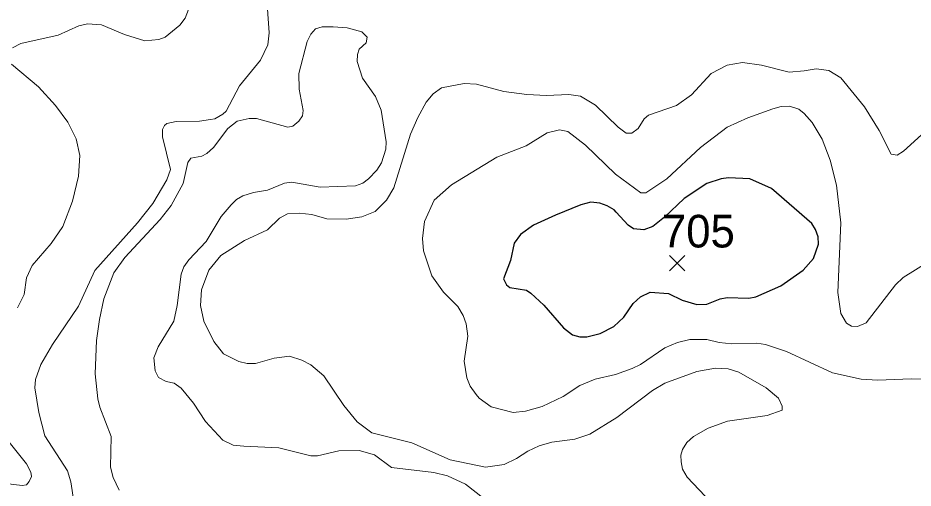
# Model space of a CAD drawing. Extents: x 294.2 to 320.3, y 7482.7 to 7510.7.
# Drawn here: x 310.209 to 312.401, y 7492.536 to 7493.688 of the extents above; entities that cross this region are included whole.
import ezdxf
from ezdxf.enums import TextEntityAlignment as Align

# ---------------------------------------------------------------- set-up
doc = ezdxf.new("R2010")
doc.units = 0
doc.header["$LTSCALE"] = 0.032
for name, color, linetype, lineweight in [('1', 7, 'Continuous', 25), ('2', 7, 'Continuous', 13), ('21', 7, 'Continuous', 25)]:
    doc.layers.add(name, color=color, linetype=linetype, lineweight=lineweight)
doc.layers.add('61', color=7, linetype='Continuous')

msp = doc.modelspace()

# ---------------------------------------------------------------- linework, layer by layer
at = {"layer": '1'}
msp.add_lwpolyline([(311.5251, 7493.2048), (311.4715, 7493.1806), (311.4396, 7493.1576), (311.4242, 7493.1359), (311.4153, 7493.0938), (311.398, 7493.0484), (311.4051, 7493.0337), (311.414, 7493.0273), (311.4543, 7493.021), (311.4651, 7493.0139), (311.497, 7492.9846), (311.5449, 7492.9284), (311.5673, 7492.9118), (311.5852, 7492.9067), (311.6018, 7492.9067), (311.635, 7492.915), (311.6682, 7492.9322), (311.6924, 7492.9552), (311.7154, 7492.9884), (311.7339, 7493.005), (311.7569, 7493.0158), (311.8022, 7493.0127), (311.8354, 7492.9967), (311.8712, 7492.9859), (311.8961, 7492.9871), (311.9287, 7492.9999), (311.9453, 7493.0031), (311.9989, 7493.0012), (312.0155, 7493.0043), (312.0774, 7493.0318), (312.1317, 7493.0701), (312.1566, 7493.0989), (312.1693, 7493.134), (312.1687, 7493.1519), (312.1623, 7493.1697), (312.1527, 7493.1844), (312.0544, 7493.27), (312.0014, 7493.2936), (311.9491, 7493.2962), (311.9312, 7493.2942), (311.8955, 7493.2821), (311.8405, 7493.2457), (311.792, 7493.1997), (311.7639, 7493.1774), (311.7415, 7493.1685), (311.7167, 7493.1716), (311.7033, 7493.1806), (311.6739, 7493.2119), (311.6688, 7493.2182), (311.6522, 7493.2278), (311.6337, 7493.2342), (311.612, 7493.2368), (311.5877, 7493.2304)], close=True, dxfattribs=at)
at = {"layer": '2'}
for points in [[(310.8177, 7493.7457), (310.8247, 7493.6512), (310.8209, 7493.6218), (310.803, 7493.5848), (310.7519, 7493.5215), (310.7193, 7493.4596), (310.7111, 7493.4519), (310.6913, 7493.4411), (310.6811, 7493.4391), (310.6543, 7493.4353), (310.5968, 7493.434), (310.5738, 7493.4296), (310.5687, 7493.4245), (310.5635, 7493.4149), (310.5635, 7493.397), (310.5827, 7493.3166), (310.5744, 7493.2911), (310.54, 7493.2336), (310.5023, 7493.1857), (310.3975, 7493.0695), (310.358, 7492.982), (310.2941, 7492.8875), (310.266, 7492.839), (310.2526, 7492.802), (310.2507, 7492.7816), (310.2603, 7492.7215), (310.2756, 7492.6641), (310.3311, 7492.5785), (310.3388, 7492.5517), (310.3465, 7492.5032)], [(310.1964, 7493.6148), (310.2163, 7493.625), (310.3082, 7493.646), (310.3586, 7493.6684), (310.3797, 7493.6735), (310.4142, 7493.6715), (310.4704, 7493.6473), (310.5202, 7493.632), (310.5547, 7493.6352), (310.57, 7493.6409), (310.6057, 7493.6703), (310.6191, 7493.6875), (310.6268, 7493.7086)], [(310.9543, 7493.6664), (310.9383, 7493.6613), (310.9269, 7493.6486), (310.9173, 7493.6307), (310.8968, 7493.5515), (310.8981, 7493.5132), (310.9077, 7493.4609), (310.9058, 7493.4481), (310.8975, 7493.4354), (310.8828, 7493.4225), (310.8701, 7493.42), (310.7934, 7493.4417), (310.7756, 7493.4417), (310.7462, 7493.4353), (310.7232, 7493.4168), (310.6881, 7493.3702), (310.6721, 7493.3562), (310.6594, 7493.3492), (310.6325, 7493.3446), (310.6255, 7493.3338), (310.614, 7493.2827), (310.5847, 7493.2285), (310.5578, 7493.194), (310.471, 7493.1014), (310.4442, 7493.0638), (310.4199, 7492.9999), (310.409, 7492.9488), (310.402, 7492.8978), (310.3988, 7492.816), (310.4052, 7492.7547), (310.4103, 7492.7343), (310.4378, 7492.6628), (310.4358, 7492.5875), (310.4429, 7492.5619), (310.4576, 7492.5313)], [(311.045, 7493.6116), (311.0622, 7493.6269), (311.0648, 7493.6409), (311.0514, 7493.6537), (311.0156, 7493.6639), (310.9812, 7493.6664), (310.9543, 7493.6664)], [(311.3502, 7492.5108), (311.3055, 7492.5459), (311.2608, 7492.5664), (311.2276, 7492.574), (311.1242, 7492.5861), (311.0826, 7492.6175), (311.045, 7492.6283), (310.9952, 7492.627), (310.9428, 7492.6155), (310.9262, 7492.6155), (310.8483, 7492.6347), (310.7628, 7492.6385), (310.736, 7492.641), (310.711, 7492.6532), (310.6683, 7492.6992), (310.6396, 7492.7445), (310.6095, 7492.7809), (310.5923, 7492.793), (310.5725, 7492.7975), (310.554, 7492.8071), (310.5457, 7492.8237), (310.5425, 7492.8556), (310.5527, 7492.8824), (310.591, 7492.945), (310.5993, 7492.9833), (310.6089, 7493.0599), (310.6153, 7493.0778), (310.6281, 7493.0957), (310.6702, 7493.1404), (310.7072, 7493.2017), (310.7315, 7493.2304), (310.7443, 7493.2431), (310.7602, 7493.2521), (310.7858, 7493.2604), (310.8203, 7493.2662), (310.8624, 7493.2834), (310.8803, 7493.2859), (310.9492, 7493.2731), (311.0361, 7493.277), (311.0539, 7493.2834), (311.068, 7493.2936), (311.0878, 7493.3153), (311.0993, 7493.3332), (311.1101, 7493.3664), (311.1107, 7493.3843), (311.0986, 7493.4622), (311.0852, 7493.4954), (311.0526, 7493.5401), (311.0398, 7493.5809), (311.0405, 7493.5988), (311.045, 7493.6116)], [(310.2085, 7492.9776), (310.2252, 7493.0101), (310.2309, 7493.051), (310.2443, 7493.0816), (310.2909, 7493.1352), (310.3197, 7493.1774), (310.3433, 7493.2387), (310.358, 7493.3), (310.3612, 7493.3511), (310.3522, 7493.3919), (310.3318, 7493.4328), (310.3018, 7493.4737), (310.2596, 7493.519), (310.1939, 7493.5745)], [(311.8361, 7492.5824), (311.8328, 7492.6002), (311.8322, 7492.6168), (311.8361, 7492.6309), (311.8469, 7492.6475), (311.8635, 7492.6621), (311.8993, 7492.6832), (311.9465, 7492.6998), (312.0436, 7492.7138), (312.0799, 7492.7266), (312.0806, 7492.7369), (312.0716, 7492.756), (312.041, 7492.7815), (311.9746, 7492.8205), (311.9478, 7492.8281), (311.9172, 7492.83), (311.8712, 7492.8218), (311.7933, 7492.793), (311.7626, 7492.7751), (311.6758, 7492.7094), (311.6094, 7492.6685), (311.5724, 7492.6558), (311.5162, 7492.6487), (311.4855, 7492.6398), (311.4575, 7492.6264), (311.43, 7492.6085), (311.4, 7492.5938), (311.354, 7492.5874), (311.2672, 7492.6053), (311.174, 7492.6468), (311.0756, 7492.6711), (311.0399, 7492.6985), (311.0073, 7492.7387), (310.9581, 7492.8109), (310.9262, 7492.8377), (310.9045, 7492.8499), (310.8745, 7492.8594), (310.8369, 7492.8543), (310.7909, 7492.8415), (310.7705, 7492.8415), (310.75, 7492.846), (310.713, 7492.8652), (310.6894, 7492.8952), (310.6644, 7492.945), (310.6568, 7492.9833), (310.6587, 7493.0216), (310.6772, 7493.0701), (310.706, 7493.1059), (310.764, 7493.1429), (310.8203, 7493.1691), (310.8502, 7493.1972), (310.8694, 7493.208), (310.8982, 7493.21), (310.9288, 7493.2061), (310.9658, 7493.1959), (311.0131, 7493.1952), (311.0514, 7493.2003), (311.0839, 7493.2138), (311.1114, 7493.2419), (311.1299, 7493.2719), (311.1708, 7493.4034), (311.1886, 7493.4443), (311.2091, 7493.4813), (311.2263, 7493.5024), (311.2461, 7493.517), (311.3017, 7493.5272), (311.3323, 7493.5254), (311.3987, 7493.5075), (311.4549, 7493.5004), (311.5034, 7493.4979), (311.5583, 7493.5004), (311.5864, 7493.496), (311.6234, 7493.4743), (311.679, 7493.42), (311.6988, 7493.4059), (311.7122, 7493.4053), (311.7281, 7493.4168), (311.7428, 7493.4405), (311.7531, 7493.45), (311.8214, 7493.4736), (311.8584, 7493.4998), (311.9069, 7493.5515), (311.9453, 7493.572), (311.9836, 7493.579), (312.0295, 7493.5726), (312.0972, 7493.5553), (312.1342, 7493.5586), (312.1636, 7493.563), (312.1943, 7493.5592), (312.2236, 7493.5413), (312.2817, 7493.4705), (312.3175, 7493.4124), (312.3475, 7493.3542), (312.3615, 7493.3517), (312.3775, 7493.3613)], [(312.3775, 7493.3613), (312.4216, 7493.4015), (312.4541, 7493.4609), (312.4688, 7493.4794), (312.479, 7493.4871), (312.5556, 7493.5049), (312.5831, 7493.5152)], [(312.4368, 7493.0893), (312.3762, 7493.0522), (312.3577, 7493.0344), (312.2862, 7492.9412), (312.2645, 7492.9322), (312.2498, 7492.9329), (312.2377, 7492.9399), (312.2243, 7492.9642), (312.2166, 7493.0152), (312.2236, 7493.1863), (312.2134, 7493.2783), (312.198, 7493.3396), (312.1783, 7493.3907), (312.1534, 7493.4315), (312.1342, 7493.4538), (312.1208, 7493.4647), (312.0985, 7493.4717), (312.0781, 7493.4711), (312.0576, 7493.4654), (311.9963, 7493.4436), (311.9453, 7493.42), (311.8807, 7493.3709), (311.7977, 7493.2942), (311.7466, 7493.2591), (311.7346, 7493.2598), (311.672, 7493.3051), (311.5992, 7493.3766), (311.5558, 7493.4098), (311.5354, 7493.4136), (311.5047, 7493.4066), (311.4536, 7493.3747), (311.3821, 7493.3466), (311.271, 7493.2795), (311.2282, 7493.2412), (311.2046, 7493.1889), (311.1995, 7493.148), (311.202, 7493.1174), (311.2231, 7493.0561), (311.2512, 7493.0158), (311.2863, 7492.9807), (311.2991, 7492.9591), (311.3067, 7492.9386), (311.3106, 7492.908), (311.3016, 7492.8467), (311.3087, 7492.8058), (311.3169, 7492.7854), (311.331, 7492.765), (311.3387, 7492.756), (311.368, 7492.7355), (311.4217, 7492.7209), (311.4523, 7492.7247), (311.4932, 7492.7362), (311.5443, 7492.7605), (311.5851, 7492.7873), (311.6228, 7492.8026), (311.672, 7492.8147), (311.7128, 7492.8288), (311.7333, 7492.839), (311.7933, 7492.8798), (311.8239, 7492.8926), (311.8546, 7492.9003), (311.8955, 7492.9003), (311.9261, 7492.8926), (311.9567, 7492.8894), (312.018, 7492.8914), (312.0397, 7492.8882), (312.0908, 7492.8709), (312.2032, 7492.8185), (312.2734, 7492.8032), (312.3143, 7492.8007), (312.396, 7492.8039), (312.4471, 7492.8019)], [(310.1792, 7492.5472), (310.2201, 7492.5421), (310.2303, 7492.544), (310.2367, 7492.5523), (310.2424, 7492.5645), (310.2412, 7492.5747), (310.2309, 7492.5951), (310.1881, 7492.6488)], [(312.0915, 7492.2708), (312.0869, 7492.2944), (312.0608, 7492.3474), (311.9988, 7492.4163), (311.8922, 7492.5166), (311.8476, 7492.5632), (311.8361, 7492.5824)]]:
    msp.add_lwpolyline(points, dxfattribs=at)
at = {"layer": '21'}
for p, q in [((311.8043, 7493.1059), (311.8418, 7493.0684)), ((311.8418, 7493.1059), (311.8043, 7493.0684))]:
    msp.add_line(p, q, dxfattribs=at)

# ---------------------------------------------------------------- texts
at = {"layer": '61'}
msp.add_text('705', height=0.08, dxfattribs=at).set_placement((311.8752, 7493.1256), align=Align.CENTER)

doc.saveas('drawing.dxf')
